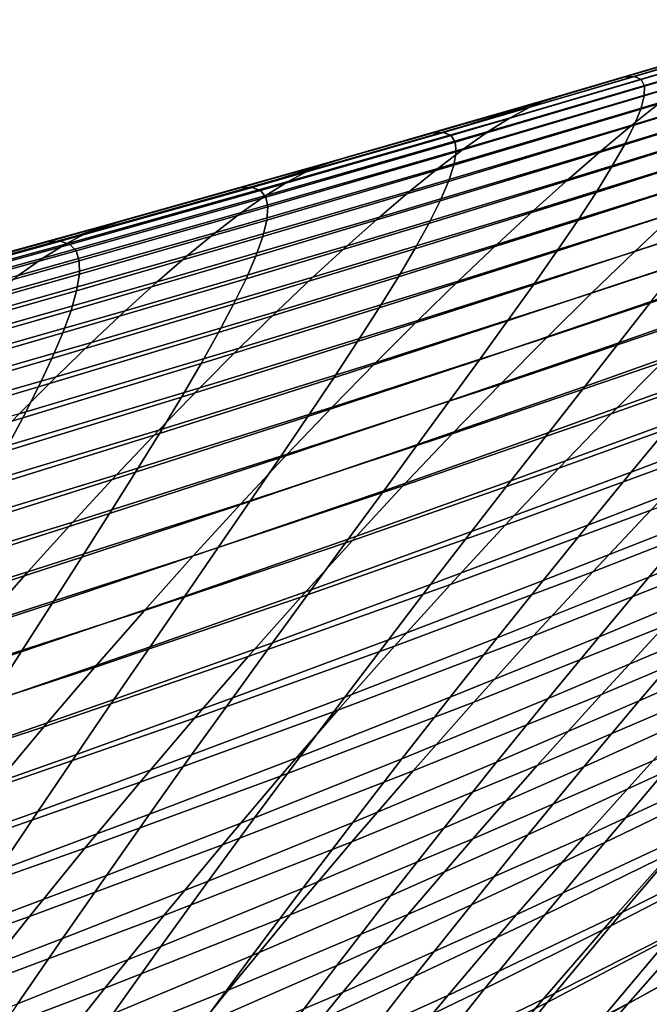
# Model space of a CAD drawing. Header units: metres. Extents: x -248 to 28, y -28 to 28.
# Tile 390 of 507: x -23.49 to -21.41, y 18.78 to 22.03. Entities that reach past the tile are written whole.
import ezdxf

# ---------------------------------------------------------------- set-up
doc = ezdxf.new("R2010")
doc.units = ezdxf.units.M
doc.layers.add('solid_10_061_053_XXX', color=7, linetype='CONTINUOUS')

msp = doc.modelspace()

# ---------------------------------------------------------------- linework, layer by layer
at = {"layer": 'solid_10_061_053_XXX'}
for points in [[(-20.805241, 22.024239, 86.426804), (-20.824442, 22.034182, 85.443115), (-21.455196, 21.846054, 85.651863), (-21.433012, 21.836071, 86.615662)], [(-20.824442, 22.034182, 85.443115), (-20.855968, 22.032507, 84.434479), (-20.968569, 21.998791, 84.475212), (-21.455196, 21.846054, 85.651863)], [(-20.798025, 22.002962, 87.385948), (-20.805241, 22.024239, 86.426804), (-21.433012, 21.836071, 86.615662), (-21.422453, 21.814674, 87.555405)], [(-20.802418, 21.970642, 88.32093), (-20.798025, 22.002962, 87.385948), (-21.422453, 21.814674, 87.555405), (-21.423147, 21.782166, 88.471481)], [(-21.015213, 21.984983, 83.365974), (-21.070259, 21.960581, 82.272873), (-21.801382, 21.745352, 82.587059), (-21.744154, 21.770079, 83.654465)], [(-21.744154, 21.770079, 83.654465), (-21.694771, 21.784067, 84.737915), (-21.489359, 21.844324, 84.663612), (-21.015213, 21.984983, 83.365974)], [(-20.968569, 21.998791, 84.475212), (-21.489359, 21.844324, 84.663612), (-21.455196, 21.846054, 85.651863)], [(-21.015213, 21.984983, 83.365974), (-21.489359, 21.844324, 84.663612), (-20.968569, 21.998791, 84.475212)], [(-20.63805, 21.982611, 77.644714), (-20.7328, 21.908541, 76.607109), (-21.464603, 21.685371, 77.049332), (-21.370554, 21.760283, 78.061798)], [(-20.818043, 21.92757, 89.232162), (-20.802418, 21.970642, 88.32093), (-21.423147, 21.782166, 88.471481), (-21.434732, 21.738846, 89.364288)], [(-21.070259, 21.960581, 82.272873), (-21.133526, 21.925743, 81.195915), (-21.866257, 21.710068, 81.535675), (-21.801382, 21.745352, 82.587059)], [(-21.133526, 21.925743, 81.195915), (-21.204805, 21.880636, 80.135086), (-21.938583, 21.664412, 80.500267), (-21.866257, 21.710068, 81.535675)], [(-20.7328, 21.908541, 76.607109), (-20.835238, 21.824909, 75.585884), (-21.565819, 21.600861, 76.052971), (-21.464603, 21.685371, 77.049332)], [(-20.844522, 21.874037, 90.120018), (-20.818043, 21.92757, 89.232162), (-21.434732, 21.738846, 89.364288), (-21.456839, 21.685019, 90.234215)], [(-21.204805, 21.880636, 80.135086), (-21.283884, 21.825428, 79.090385), (-22.018166, 21.60857, 79.480804), (-21.938583, 21.664412, 80.500267)], [(-20.881481, 21.810331, 90.984901), (-20.844522, 21.874037, 90.120018), (-21.456839, 21.685019, 90.234215), (-21.489098, 21.620983, 91.081642)], [(-21.433012, 21.836071, 86.615662), (-21.455196, 21.846054, 85.651863), (-22.086798, 21.661251, 85.861145), (-22.061615, 21.651217, 86.80529)], [(-21.455196, 21.846054, 85.651863), (-21.489359, 21.844324, 84.663612), (-21.694771, 21.784067, 84.737915), (-22.086798, 21.661251, 85.861145)], [(-21.283884, 21.825428, 79.090385), (-21.370554, 21.760283, 78.061798), (-22.104807, 21.542725, 78.477257), (-22.018166, 21.60857, 79.480804)], [(-21.422453, 21.814674, 87.555405), (-21.433012, 21.836071, 86.615662), (-22.061615, 21.651217, 86.80529), (-22.047705, 21.629702, 87.725868)], [(-21.423147, 21.782166, 88.471481), (-21.422453, 21.814674, 87.555405), (-22.047705, 21.629702, 87.725868), (-22.044706, 21.597015, 88.623268)], [(-20.835238, 21.824909, 75.585884), (-20.945137, 21.731869, 74.581047), (-21.673994, 21.506914, 75.072708), (-21.565819, 21.600861, 76.052971)], [(-20.928543, 21.736748, 91.827209), (-20.881481, 21.810331, 90.984901), (-21.489098, 21.620983, 91.081642), (-21.531145, 21.547043, 91.906975)], [(-21.694771, 21.784067, 84.737915), (-21.732401, 21.773071, 84.751526), (-22.086798, 21.661251, 85.861145)], [(-21.434732, 21.738846, 89.364288), (-21.423147, 21.782166, 88.471481), (-22.044706, 21.597015, 88.623268), (-22.052265, 21.553469, 89.497871)], [(-21.744154, 21.770079, 83.654465), (-21.732401, 21.773071, 84.751526), (-21.694771, 21.784067, 84.737915)], [(-21.801382, 21.745352, 82.587059), (-21.866257, 21.710068, 81.535675), (-22.600349, 21.498934, 81.874771), (-22.533777, 21.534607, 82.90094)], [(-21.744154, 21.770079, 83.654465), (-21.801382, 21.745352, 82.587059), (-22.533777, 21.534607, 82.90094), (-22.474297, 21.559614, 83.942993)], [(-22.474297, 21.559614, 83.942993), (-22.4221, 21.573748, 85.001007), (-22.123619, 21.659487, 84.893044), (-21.744154, 21.770079, 83.654465)], [(-21.370554, 21.760283, 78.061798), (-21.464603, 21.685371, 77.049332), (-22.198311, 21.467064, 77.489586), (-22.104807, 21.542725, 78.477257)], [(-21.732401, 21.773071, 84.751526), (-22.123619, 21.659487, 84.893044), (-22.086798, 21.661251, 85.861145)], [(-21.744154, 21.770079, 83.654465), (-22.123619, 21.659487, 84.893044), (-21.732401, 21.773071, 84.751526)], [(-21.866257, 21.710068, 81.535675), (-21.938583, 21.664412, 80.500267), (-22.67383, 21.452793, 80.864433), (-22.600349, 21.498934, 81.874771)], [(-21.456839, 21.685019, 90.234215), (-21.434732, 21.738846, 89.364288), (-22.052265, 21.553469, 89.497871), (-22.070021, 21.499376, 90.350082)], [(-20.945137, 21.731869, 74.581047), (-21.062275, 21.629566, 73.592636), (-21.788916, 21.403702, 74.108543), (-21.673994, 21.506914, 75.072708)], [(-20.985331, 21.653574, 92.647324), (-20.928543, 21.736748, 91.827209), (-21.531145, 21.547043, 91.906975), (-21.582613, 21.463499, 92.710587)], [(-21.464603, 21.685371, 77.049332), (-21.565819, 21.600861, 76.052971), (-22.298485, 21.381767, 76.517761), (-22.198311, 21.467064, 77.489586)], [(-21.489098, 21.620983, 91.081642), (-21.456839, 21.685019, 90.234215), (-22.070021, 21.499376, 90.350082), (-22.097618, 21.435049, 91.180267)], [(-21.938583, 21.664412, 80.500267), (-22.018166, 21.60857, 79.480804), (-22.75404, 21.396389, 79.869865), (-22.67383, 21.452793, 80.864433)], [(-22.061615, 21.651217, 86.80529), (-22.086798, 21.661251, 85.861145), (-22.719234, 21.479776, 86.070969), (-22.691034, 21.469687, 86.995705)], [(-22.086798, 21.661251, 85.861145), (-22.123619, 21.659487, 84.893044), (-22.4221, 21.573748, 85.001007), (-22.719234, 21.479776, 86.070969)], [(-22.047705, 21.629702, 87.725868), (-22.061615, 21.651217, 86.80529), (-22.691034, 21.469687, 86.995705), (-22.673763, 21.448053, 87.897354)], [(-21.051462, 21.561096, 93.445633), (-20.985331, 21.653574, 92.647324), (-21.582613, 21.463499, 92.710587), (-21.643129, 21.370647, 93.492874)], [(-22.044706, 21.597015, 88.623268), (-22.047705, 21.629702, 87.725868), (-22.673763, 21.448053, 87.897354), (-22.667074, 21.415201, 88.776306)], [(-21.531145, 21.547043, 91.906975), (-21.489098, 21.620983, 91.081642), (-22.097618, 21.435049, 91.180267), (-22.134695, 21.360796, 91.988831)], [(-21.062275, 21.629566, 73.592636), (-21.18639, 21.518147, 72.620651), (-21.910341, 21.291384, 73.160469), (-21.788916, 21.403702, 74.108543)], [(-20.599318, 21.630838, 71.098312), (-20.740194, 21.50252, 70.135689), (-21.454155, 21.26844, 70.725929), (-21.317139, 21.397732, 71.665085)], [(-22.018166, 21.60857, 79.480804), (-22.104807, 21.542725, 78.477257), (-22.840796, 21.329924, 78.890999), (-22.75404, 21.396389, 79.869865)], [(-22.052265, 21.553469, 89.497871), (-22.044706, 21.597015, 88.623268), (-22.667074, 21.415201, 88.776306), (-22.670618, 21.371449, 89.63295)], [(-21.565819, 21.600861, 76.052971), (-21.673994, 21.506914, 75.072708), (-22.405128, 21.287025, 75.561745), (-22.298485, 21.381767, 76.517761)], [(-22.474297, 21.559614, 83.942993), (-22.533777, 21.534607, 82.90094), (-23.267433, 21.328352, 83.21447), (-23.205622, 21.353588, 84.231544)], [(-23.205622, 21.353588, 84.231544), (-23.150537, 21.367832, 85.264473), (-22.758726, 21.478003, 85.122765), (-22.474297, 21.559614, 83.942993)], [(-22.4221, 21.573748, 85.001007), (-22.758726, 21.478003, 85.122765), (-22.719234, 21.479776, 86.070969)], [(-22.474297, 21.559614, 83.942993), (-22.758726, 21.478003, 85.122765), (-22.4221, 21.573748, 85.001007)], [(-22.070021, 21.499376, 90.350082), (-22.052265, 21.553469, 89.497871), (-22.670618, 21.371449, 89.63295), (-22.684048, 21.31712, 90.467659)], [(-21.582613, 21.463499, 92.710587), (-21.531145, 21.547043, 91.906975), (-22.134695, 21.360796, 91.988831), (-22.180897, 21.276932, 92.776161)], [(-21.126511, 21.459532, 94.222412), (-21.051462, 21.561096, 93.445633), (-21.643129, 21.370647, 93.492874), (-21.71228, 21.268713, 94.254105)], [(-22.533777, 21.534607, 82.90094), (-22.600349, 21.498934, 81.874771), (-23.335793, 21.292341, 82.213165), (-23.267433, 21.328352, 83.21447)], [(-22.104807, 21.542725, 78.477257), (-22.198311, 21.467064, 77.489586), (-22.933916, 21.253599, 77.92778), (-22.840796, 21.329924, 78.890999)], [(-21.18639, 21.518147, 72.620651), (-21.317139, 21.397732, 71.665085), (-22.037941, 21.170095, 72.228447), (-21.910341, 21.291384, 73.160469)], [(-22.600349, 21.498934, 81.874771), (-22.67383, 21.452793, 80.864433), (-23.410538, 21.245777, 81.227531), (-23.335793, 21.292341, 82.213165)], [(-22.097618, 21.435049, 91.180267), (-22.070021, 21.499376, 90.350082), (-22.684048, 21.31712, 90.467659), (-22.70701, 21.252533, 91.28083)], [(-21.673994, 21.506914, 75.072708), (-21.788916, 21.403702, 74.108543), (-22.518045, 21.183018, 74.621506), (-22.405128, 21.287025, 75.561745)], [(-20.740194, 21.50252, 70.135689), (-20.887421, 21.365393, 69.189819), (-21.597078, 21.130394, 69.803162), (-21.454155, 21.26844, 70.725929)], [(-22.67383, 21.452793, 80.864433), (-22.75404, 21.396389, 79.869865), (-23.491499, 21.188881, 80.257484), (-23.410538, 21.245777, 81.227531)], [(-22.691034, 21.469687, 86.995705), (-22.719234, 21.479776, 86.070969), (-23.352489, 21.30164, 86.281334), (-23.321251, 21.291481, 87.186913)], [(-22.719234, 21.479776, 86.070969), (-22.758726, 21.478003, 85.122765), (-23.150537, 21.367832, 85.264473), (-23.352489, 21.30164, 86.281334)], [(-22.673763, 21.448053, 87.897354), (-22.691034, 21.469687, 86.995705), (-23.321251, 21.291481, 87.186913), (-23.30061, 21.269735, 88.069885)], [(-22.667074, 21.415201, 88.776306), (-22.673763, 21.448053, 87.897354), (-23.30061, 21.269735, 88.069885), (-23.29023, 21.236729, 88.930634)], [(-22.198311, 21.467064, 77.489586), (-22.298485, 21.381767, 76.517761), (-23.03322, 21.167616, 76.980148), (-22.933916, 21.253599, 77.92778)], [(-21.643129, 21.370647, 93.492874), (-21.582613, 21.463499, 92.710587), (-22.180897, 21.276932, 92.776161), (-22.235861, 21.18376, 93.542618)], [(-21.21003, 21.349064, 94.977875), (-21.126511, 21.459532, 94.222412), (-21.71228, 21.268713, 94.254105), (-21.789629, 21.157894, 94.994492)], [(-22.134695, 21.360796, 91.988831), (-22.097618, 21.435049, 91.180267), (-22.70701, 21.252533, 91.28083), (-22.739161, 21.178011, 92.072838)], [(-22.75404, 21.396389, 79.869865), (-22.840796, 21.329924, 78.890999), (-23.57851, 21.121868, 79.302948), (-23.491499, 21.188881, 80.257484)], [(-22.670618, 21.371449, 89.63295), (-22.667074, 21.415201, 88.776306), (-23.29023, 21.236729, 88.930634), (-23.28977, 21.192791, 89.769539)], [(-21.788916, 21.403702, 74.108543), (-21.910341, 21.291384, 73.160469), (-22.637012, 21.069923, 73.697014), (-22.518045, 21.183018, 74.621506)], [(-21.317139, 21.397732, 71.665085), (-21.454155, 21.26844, 70.725929), (-22.171366, 21.039974, 71.312469), (-22.037941, 21.170095, 72.228447)], [(-23.205622, 21.353588, 84.231544), (-23.267433, 21.328352, 83.21447), (-24.002329, 21.126581, 83.527634), (-23.938116, 21.152008, 84.520103)], [(-23.938116, 21.152008, 84.520103), (-23.880087, 21.166325, 85.52832), (-23.394676, 21.299873, 85.352776), (-23.205622, 21.353588, 84.231544)], [(-23.150537, 21.367832, 85.264473), (-23.394676, 21.299873, 85.352776), (-23.352489, 21.30164, 86.281334)], [(-23.205622, 21.353588, 84.231544), (-23.394676, 21.299873, 85.352776), (-23.150537, 21.367832, 85.264473)], [(-22.684048, 21.31712, 90.467659), (-22.670618, 21.371449, 89.63295), (-23.28977, 21.192791, 89.769539), (-23.298889, 21.138254, 90.586983)], [(-22.298485, 21.381767, 76.517761), (-22.405128, 21.287025, 75.561745), (-23.138525, 21.072178, 76.048035), (-23.03322, 21.167616, 76.980148)], [(-22.180897, 21.276932, 92.776161), (-22.134695, 21.360796, 91.988831), (-22.739161, 21.178011, 92.072838), (-22.780148, 21.093876, 92.844086)], [(-21.71228, 21.268713, 94.254105), (-21.643129, 21.370647, 93.492874), (-22.235861, 21.18376, 93.542618), (-22.299185, 21.081518, 94.288498)], [(-20.887421, 21.365393, 69.189819), (-21.040617, 21.219561, 68.260719), (-21.745546, 20.983711, 68.896767), (-21.597078, 21.130394, 69.803162)], [(-23.267433, 21.328352, 83.21447), (-23.335793, 21.292341, 82.213165), (-24.072571, 21.090286, 82.550804), (-24.002329, 21.126581, 83.527634)], [(-22.840796, 21.329924, 78.890999), (-22.933916, 21.253599, 77.92778), (-23.671406, 21.044964, 78.363815), (-23.57851, 21.121868, 79.302948)], [(-21.301569, 21.229879, 95.712242), (-21.21003, 21.349064, 94.977875), (-21.789629, 21.157894, 94.994492), (-21.874744, 21.038383, 95.714256)], [(-23.335793, 21.292341, 82.213165), (-23.410538, 21.245777, 81.227531), (-24.148687, 21.043358, 81.589508), (-24.072571, 21.090286, 82.550804)], [(-23.321251, 21.291481, 87.186913), (-23.352489, 21.30164, 86.281334), (-23.986551, 21.126841, 86.492249), (-23.952251, 21.116611, 87.378922)], [(-23.352489, 21.30164, 86.281334), (-23.394676, 21.299873, 85.352776), (-23.880087, 21.166325, 85.52832), (-23.986551, 21.126841, 86.492249)], [(-23.30061, 21.269735, 88.069885), (-23.321251, 21.291481, 87.186913), (-23.952251, 21.116611, 87.378922), (-23.92823, 21.094753, 88.243462)], [(-22.70701, 21.252533, 91.28083), (-22.684048, 21.31712, 90.467659), (-23.298889, 21.138254, 90.586983), (-23.317249, 21.073446, 91.383362)], [(-22.405128, 21.287025, 75.561745), (-22.518045, 21.183018, 74.621506), (-23.249653, 20.967485, 75.131386), (-23.138525, 21.072178, 76.048035)], [(-21.910341, 21.291384, 73.160469), (-22.037941, 21.170095, 72.228447), (-22.761709, 20.947893, 72.788231), (-22.637012, 21.069923, 73.697014)], [(-20.948864, 21.162012, 97.147728), (-20.835629, 21.297768, 96.44104), (-21.400677, 21.10216, 96.425743), (-21.506908, 20.966091, 97.118599)], [(-23.29023, 21.236729, 88.930634), (-23.30061, 21.269735, 88.069885), (-23.92823, 21.094753, 88.243462), (-23.914156, 21.061605, 89.08625)], [(-22.933916, 21.253599, 77.92778), (-23.03322, 21.167616, 76.980148), (-23.770016, 20.958384, 77.440018), (-23.671406, 21.044964, 78.363815)], [(-22.235861, 21.18376, 93.542618), (-22.180897, 21.276932, 92.776161), (-22.780148, 21.093876, 92.844086), (-22.829618, 21.000439, 93.594925)], [(-21.789629, 21.157894, 94.994492), (-21.71228, 21.268713, 94.254105), (-22.299185, 21.081518, 94.288498), (-22.370449, 20.970411, 95.013992)], [(-21.454155, 21.26844, 70.725929), (-21.597078, 21.130394, 69.803162), (-22.31027, 20.901155, 70.412506), (-22.171366, 21.039974, 71.312469)], [(-23.410538, 21.245777, 81.227531), (-23.491499, 21.188881, 80.257484), (-24.230526, 20.986032, 80.643616), (-24.148687, 21.043358, 81.589508)], [(-23.28977, 21.192791, 89.769539), (-23.29023, 21.236729, 88.930634), (-23.914156, 21.061605, 89.08625), (-23.909698, 21.017504, 89.907661)], [(-22.739161, 21.178011, 92.072838), (-22.70701, 21.252533, 91.28083), (-23.317249, 21.073446, 91.383362), (-23.344507, 20.998697, 92.159042)], [(-21.400677, 21.10216, 96.425743), (-21.301569, 21.229879, 95.712242), (-21.874744, 21.038383, 95.714256), (-21.967188, 20.910378, 96.41362)], [(-23.298889, 21.138254, 90.586983), (-23.28977, 21.192791, 89.769539), (-23.909698, 21.017504, 89.907661), (-23.914526, 20.962786, 90.708084)], [(-21.040617, 21.219561, 68.260719), (-21.199408, 21.065128, 67.348373), (-21.899195, 20.82851, 68.006729), (-21.745546, 20.983711, 68.896767)], [(-23.03322, 21.167616, 76.980148), (-23.138525, 21.072178, 76.048035), (-23.874178, 20.862349, 76.531456), (-23.770016, 20.958384, 77.440018)], [(-22.780148, 21.093876, 92.844086), (-22.739161, 21.178011, 92.072838), (-23.344507, 20.998697, 92.159042), (-23.380327, 20.914339, 92.914421)], [(-22.518045, 21.183018, 74.621506), (-22.637012, 21.069923, 73.697014), (-23.366386, 20.853733, 74.230148), (-23.249653, 20.967485, 75.131386)], [(-22.037941, 21.170095, 72.228447), (-22.171366, 21.039974, 71.312469), (-22.891808, 20.817078, 71.895119), (-22.761709, 20.947893, 72.788231)], [(-22.299185, 21.081518, 94.288498), (-22.235861, 21.18376, 93.542618), (-22.829618, 21.000439, 93.594925), (-22.887186, 20.897949, 94.325645)], [(-21.874744, 21.038383, 95.714256), (-21.789629, 21.157894, 94.994492), (-22.370449, 20.970411, 95.013992), (-22.44923, 20.850645, 95.719337)], [(-21.068993, 21.018034, 97.833511), (-20.948864, 21.162012, 97.147728), (-21.506908, 20.966091, 97.118599), (-21.619812, 20.821857, 97.791016)], [(-23.317249, 21.073446, 91.383362), (-23.298889, 21.138254, 90.586983), (-23.914526, 20.962786, 90.708084), (-23.928308, 20.897791, 91.4879)], [(-21.597078, 21.130394, 69.803162), (-21.745546, 20.983711, 68.896767), (-22.454309, 20.753769, 69.528534), (-22.31027, 20.901155, 70.412506)], [(-20.673681, 21.145765, 65.767944), (-20.848789, 20.975151, 64.867348), (-21.532248, 20.730871, 65.573914), (-21.363411, 20.902197, 66.452774)], [(-22.829618, 21.000439, 93.594925), (-22.780148, 21.093876, 92.844086), (-23.380327, 20.914339, 92.914421), (-23.424362, 20.82069, 93.649857)], [(-21.506908, 20.966091, 97.118599), (-21.400677, 21.10216, 96.425743), (-21.967188, 20.910378, 96.41362), (-22.066526, 20.774071, 97.092804)], [(-23.138525, 21.072178, 76.048035), (-23.249653, 20.967485, 75.131386), (-23.983721, 20.757078, 75.638046), (-23.874178, 20.862349, 76.531456)], [(-23.344507, 20.998697, 92.159042), (-23.317249, 21.073446, 91.383362), (-23.928308, 20.897791, 91.4879), (-23.950714, 20.822857, 92.247475)], [(-22.637012, 21.069923, 73.697014), (-22.761709, 20.947893, 72.788231), (-23.488426, 20.731085, 73.344269), (-23.366386, 20.853733, 74.230148)], [(-22.370449, 20.970411, 95.013992), (-22.299185, 21.081518, 94.288498), (-22.887186, 20.897949, 94.325645), (-22.952438, 20.786619, 95.036453)], [(-21.199408, 21.065128, 67.348373), (-21.363411, 20.902197, 66.452774), (-22.057661, 20.664913, 67.133034), (-21.899195, 20.82851, 68.006729)], [(-22.171366, 21.039974, 71.312469), (-22.31027, 20.901155, 70.412506), (-23.026976, 20.677624, 71.017662), (-22.891808, 20.817078, 71.895119)], [(-21.967188, 20.910378, 96.41362), (-21.874744, 21.038383, 95.714256), (-22.44923, 20.850645, 95.719337), (-22.535107, 20.722422, 96.404747)], [(-23.380327, 20.914339, 92.914421), (-23.344507, 20.998697, 92.159042), (-23.950714, 20.822857, 92.247475), (-23.981409, 20.738323, 92.987206)], [(-22.887186, 20.897949, 94.325645), (-22.829618, 21.000439, 93.594925), (-23.424362, 20.82069, 93.649857), (-23.476238, 20.71801, 94.365631)], [(-21.195553, 20.866005, 98.498619), (-21.068993, 21.018034, 97.833511), (-21.619812, 20.821857, 97.791016), (-21.738937, 20.669641, 98.443222)], [(-23.249653, 20.967485, 75.131386), (-23.366386, 20.853733, 74.230148), (-24.09845, 20.64278, 74.759712), (-23.983721, 20.757078, 75.638046)], [(-22.44923, 20.850645, 95.719337), (-22.370449, 20.970411, 95.013992), (-22.952438, 20.786619, 95.036453), (-23.024973, 20.66666, 95.72757)], [(-21.745546, 20.983711, 68.896767), (-21.899195, 20.82851, 68.006729), (-22.603134, 20.597956, 68.66053), (-22.454309, 20.753769, 69.528534)], [(-21.619812, 20.821857, 97.791016), (-21.506908, 20.966091, 97.118599), (-22.066526, 20.774071, 97.092804), (-22.172323, 20.629656, 97.752014)], [(-20.848789, 20.975151, 64.867348), (-21.028728, 20.79611, 63.983906), (-21.705538, 20.551252, 64.711784), (-21.532248, 20.730871, 65.573914)], [(-22.761709, 20.947893, 72.788231), (-22.891808, 20.817078, 71.895119), (-23.615459, 20.599705, 72.473709), (-23.488426, 20.731085, 73.344269)], [(-23.424362, 20.82069, 93.649857), (-23.380327, 20.914339, 92.914421), (-23.981409, 20.738323, 92.987206), (-24.020063, 20.644516, 93.707458)], [(-22.952438, 20.786619, 95.036453), (-22.887186, 20.897949, 94.325645), (-23.476238, 20.71801, 94.365631), (-23.535557, 20.606516, 95.061943)], [(-22.31027, 20.901155, 70.412506), (-22.454309, 20.753769, 69.528534), (-23.166883, 20.529682, 70.155823), (-23.026976, 20.677624, 71.017662)], [(-22.066526, 20.774071, 97.092804), (-21.967188, 20.910378, 96.41362), (-22.535107, 20.722422, 96.404747), (-22.627659, 20.585947, 97.070427)], [(-21.363411, 20.902197, 66.452774), (-21.532248, 20.730871, 65.573914), (-22.220583, 20.493036, 66.275658), (-22.057661, 20.664913, 67.133034)], [(-20.940329, 20.739183, 99.851341), (-20.794348, 20.906702, 99.214813), (-21.328079, 20.706099, 99.143272), (-21.46611, 20.53849, 99.767693)], [(-21.328079, 20.706099, 99.143272), (-21.195553, 20.866005, 98.498619), (-21.738937, 20.669641, 98.443222), (-21.86384, 20.50963, 99.075439)], [(-23.366386, 20.853733, 74.230148), (-23.488426, 20.731085, 73.344269), (-24.218077, 20.519634, 73.896393), (-24.09845, 20.64278, 74.759712)], [(-22.535107, 20.722422, 96.404747), (-22.44923, 20.850645, 95.719337), (-23.024973, 20.66666, 95.72757), (-23.104378, 20.53829, 96.3992)], [(-23.476238, 20.71801, 94.365631), (-23.424362, 20.82069, 93.649857), (-24.020063, 20.644516, 93.707458), (-24.066307, 20.5417, 94.408493)], [(-22.891808, 20.817078, 71.895119), (-23.026976, 20.677624, 71.017662), (-23.747169, 20.459753, 71.618439), (-23.615459, 20.599705, 72.473709)], [(-21.899195, 20.82851, 68.006729), (-22.057661, 20.664913, 67.133034), (-22.756399, 20.433846, 67.808472), (-22.603134, 20.597956, 68.66053)], [(-21.738937, 20.669641, 98.443222), (-21.619812, 20.821857, 97.791016), (-22.172323, 20.629656, 97.752014), (-22.284143, 20.477329, 98.391479)], [(-23.024973, 20.66666, 95.72757), (-22.952438, 20.786619, 95.036453), (-23.535557, 20.606516, 95.061943), (-23.601925, 20.486433, 95.739021)], [(-22.172323, 20.629656, 97.752014), (-22.066526, 20.774071, 97.092804), (-22.627659, 20.585947, 97.070427), (-22.726463, 20.441423, 97.716606)], [(-21.028728, 20.79611, 63.983906), (-21.213106, 20.60873, 63.11763), (-21.882906, 20.363447, 63.866383), (-21.705538, 20.551252, 64.711784)], [(-22.454309, 20.753769, 69.528534), (-22.603134, 20.597956, 68.66053), (-23.311199, 20.3734, 69.309563), (-23.166883, 20.529682, 70.155823)], [(-21.091551, 20.56403, 100.467499), (-20.940329, 20.739183, 99.851341), (-21.46611, 20.53849, 99.767693), (-21.609211, 20.363348, 100.3722)], [(-23.535557, 20.606516, 95.061943), (-23.476238, 20.71801, 94.365631), (-24.066307, 20.5417, 94.408493), (-24.119761, 20.430105, 95.090523)], [(-22.627659, 20.585947, 97.070427), (-22.535107, 20.722422, 96.404747), (-23.104378, 20.53829, 96.3992), (-23.190247, 20.401718, 97.051567)], [(-21.532248, 20.730871, 65.573914), (-21.705538, 20.551252, 64.711784), (-22.387598, 20.313002, 65.434601), (-22.220583, 20.493036, 66.275658)], [(-21.46611, 20.53849, 99.767693), (-21.328079, 20.706099, 99.143272), (-21.86384, 20.50963, 99.075439), (-21.994066, 20.342005, 99.687889)], [(-23.026976, 20.677624, 71.017662), (-23.166883, 20.529682, 70.155823), (-23.883242, 20.311392, 70.778419), (-23.747169, 20.459753, 71.618439)], [(-21.86384, 20.50963, 99.075439), (-21.738937, 20.669641, 98.443222), (-22.284143, 20.477329, 98.391479), (-22.401554, 20.317284, 99.011421)], [(-23.104378, 20.53829, 96.3992), (-23.024973, 20.66666, 95.72757), (-23.601925, 20.486433, 95.739021), (-23.674948, 20.357981, 96.397072)], [(-22.057661, 20.664913, 67.133034), (-22.220583, 20.493036, 66.275658), (-22.913759, 20.261574, 66.972336), (-22.756399, 20.433846, 67.808472)], [(-20.745155, 20.665686, 61.494137), (-20.94529, 20.462231, 60.642017), (-21.593552, 20.209427, 61.436581), (-21.401518, 20.413118, 62.268517)], [(-22.284143, 20.477329, 98.391479), (-22.172323, 20.629656, 97.752014), (-22.726463, 20.441423, 97.716606), (-22.831102, 20.289059, 98.343498)], [(-21.213106, 20.60873, 63.11763), (-21.401518, 20.413118, 62.268517), (-22.063963, 20.167576, 63.037701), (-21.882906, 20.363447, 63.866383)], [(-22.603134, 20.597956, 68.66053), (-22.756399, 20.433846, 67.808472), (-23.459595, 20.208925, 68.478859), (-23.311199, 20.3734, 69.309563)], [(-22.726463, 20.441423, 97.716606), (-22.627659, 20.585947, 97.070427), (-23.190247, 20.401718, 97.051567), (-23.282169, 20.257158, 97.684883)], [(-20.909796, 20.396246, 101.761787), (-20.740782, 20.586336, 101.17421), (-21.247589, 20.381407, 101.063713), (-21.408018, 20.191481, 101.640427)], [(-23.190247, 20.401718, 97.051567), (-23.104378, 20.53829, 96.3992), (-23.674948, 20.357981, 96.397072), (-23.75423, 20.22138, 97.036301)], [(-21.705538, 20.551252, 64.711784), (-21.882906, 20.363447, 63.866383), (-22.558344, 20.124929, 64.60984), (-22.387598, 20.313002, 65.434601)], [(-21.609211, 20.363348, 100.3722), (-21.46611, 20.53849, 99.767693), (-21.994066, 20.342005, 99.687889), (-22.1292, 20.166948, 100.280891)], [(-21.247589, 20.381407, 101.063713), (-21.091551, 20.56403, 100.467499), (-21.609211, 20.363348, 100.3722), (-21.756973, 20.180845, 100.95723)], [(-23.166883, 20.529682, 70.155823), (-23.311199, 20.3734, 69.309563), (-24.023361, 20.154783, 69.953598), (-23.883242, 20.311392, 70.778419)], [(-21.994066, 20.342005, 99.687889), (-21.86384, 20.50963, 99.075439), (-22.401554, 20.317284, 99.011421), (-22.524118, 20.149717, 99.612053)], [(-22.220583, 20.493036, 66.275658), (-22.387598, 20.313002, 65.434601), (-23.074865, 20.081278, 66.152092), (-22.913759, 20.261574, 66.972336)], [(-22.401554, 20.317284, 99.011421), (-22.284143, 20.477329, 98.391479), (-22.831102, 20.289059, 98.343498), (-22.941149, 20.129053, 98.951309)], [(-22.831102, 20.289059, 98.343498), (-22.726463, 20.441423, 97.716606), (-23.282169, 20.257158, 97.684883), (-23.379742, 20.104824, 98.299362)], [(-20.94529, 20.462231, 60.642017), (-21.148943, 20.250656, 59.807545), (-21.78879, 19.997812, 60.621822), (-21.593552, 20.209427, 61.436581)], [(-22.756399, 20.433846, 67.808472), (-22.913759, 20.261574, 66.972336), (-23.611738, 20.036409, 67.663673), (-23.459595, 20.208925, 68.478859)], [(-21.401518, 20.413118, 62.268517), (-21.593552, 20.209427, 61.436581), (-22.248322, 19.963806, 62.225742), (-22.063963, 20.167576, 63.037701)], [(-23.282169, 20.257158, 97.684883), (-23.190247, 20.401718, 97.051567), (-23.75423, 20.22138, 97.036301), (-23.839376, 20.076851, 97.656937)], [(-21.408018, 20.191481, 101.640427), (-21.247589, 20.381407, 101.063713), (-21.756973, 20.180845, 100.95723), (-21.908989, 19.991152, 101.523193)], [(-21.082907, 20.198895, 102.329865), (-20.909796, 20.396246, 101.761787), (-21.408018, 20.191481, 101.640427), (-21.572414, 19.994417, 102.198074)], [(-23.311199, 20.3734, 69.309563), (-23.459595, 20.208925, 68.478859), (-24.167213, 19.990088, 69.143944), (-24.023361, 20.154783, 69.953598)], [(-21.882906, 20.363447, 63.866383), (-22.063963, 20.167576, 63.037701), (-22.732452, 19.928957, 63.801365), (-22.558344, 20.124929, 64.60984)], [(-22.1292, 20.166948, 100.280891), (-21.994066, 20.342005, 99.687889), (-22.524118, 20.149717, 99.612053), (-22.651432, 19.974813, 100.193687)], [(-21.756973, 20.180845, 100.95723), (-21.609211, 20.363348, 100.3722), (-22.1292, 20.166948, 100.280891), (-22.268847, 19.984634, 100.854866)], [(-22.387598, 20.313002, 65.434601), (-22.558344, 20.124929, 64.60984), (-23.239372, 19.893091, 65.347725), (-23.074865, 20.081278, 66.152092)], [(-22.524118, 20.149717, 99.612053), (-22.401554, 20.317284, 99.011421), (-22.941149, 20.129053, 98.951309), (-23.056189, 19.961613, 99.540283)], [(-22.941149, 20.129053, 98.951309), (-22.831102, 20.289059, 98.343498), (-23.379742, 20.104824, 98.299362), (-23.482552, 19.944927, 98.895226)], [(-20.731937, 20.291414, 58.151852), (-20.950771, 20.063765, 57.33379), (-21.565063, 19.803709, 58.191605), (-21.35568, 20.031101, 58.990734)], [(-23.379742, 20.104824, 98.299362), (-23.282169, 20.257158, 97.684883), (-23.839376, 20.076851, 97.656937), (-23.929995, 19.924616, 98.259186)], [(-22.913759, 20.261574, 66.972336), (-23.074865, 20.081278, 66.152092), (-23.767298, 19.855999, 66.863976), (-23.611738, 20.036409, 67.663673)], [(-21.148943, 20.250656, 59.807545), (-21.35568, 20.031101, 58.990734), (-21.986818, 19.778435, 59.824257), (-21.78879, 19.997812, 60.621822)], [(-23.459595, 20.208925, 68.478859), (-23.611738, 20.036409, 67.663673), (-24.314484, 19.817467, 68.349419), (-24.167213, 19.990088, 69.143944)], [(-21.593552, 20.209427, 61.436581), (-21.78879, 19.997812, 60.621822), (-22.435583, 19.75231, 61.430508), (-22.248322, 19.963806, 62.225742)], [(-21.908989, 19.991152, 101.523193), (-21.756973, 20.180845, 100.95723), (-22.268847, 19.984634, 100.854866), (-22.412611, 19.795238, 101.410217)], [(-21.572414, 19.994417, 102.198074), (-21.408018, 20.191481, 101.640427), (-21.908989, 19.991152, 101.523193), (-22.064848, 19.794439, 102.070541)], [(-21.259672, 19.99444, 102.878876), (-21.082907, 20.198895, 102.329865), (-21.572414, 19.994417, 102.198074), (-21.740356, 19.790379, 102.737091)], [(-20.971294, 19.991188, 103.564957), (-20.782202, 20.203081, 103.024879), (-21.259672, 19.99444, 102.878876), (-21.439655, 19.783043, 103.409271)], [(-22.651432, 19.974813, 100.193687), (-22.524118, 20.149717, 99.612053), (-23.056189, 19.961613, 99.540283), (-23.175825, 19.786932, 100.110703)], [(-22.063963, 20.167576, 63.037701), (-22.248322, 19.963806, 62.225742), (-22.909554, 19.725262, 63.009167), (-22.732452, 19.928957, 63.801365)], [(-22.268847, 19.984634, 100.854866), (-22.1292, 20.166948, 100.280891), (-22.651432, 19.974813, 100.193687), (-22.783117, 19.792755, 100.756744)], [(-23.056189, 19.961613, 99.540283), (-22.941149, 20.129053, 98.951309), (-23.482552, 19.944927, 98.895226), (-23.590195, 19.777683, 99.472687)], [(-22.558344, 20.124929, 64.60984), (-22.732452, 19.928957, 63.801365), (-23.406931, 19.697165, 64.559212), (-23.239372, 19.893091, 65.347725)], [(-23.482552, 19.944927, 98.895226), (-23.379742, 20.104824, 98.299362), (-23.929995, 19.924616, 98.259186), (-24.025688, 19.764896, 98.843262)], [(-23.074865, 20.081278, 66.152092), (-23.239372, 19.893091, 65.347725), (-23.925945, 19.667843, 66.079735), (-23.767298, 19.855999, 66.863976)], [(-20.950771, 20.063765, 57.33379), (-21.172071, 19.828169, 56.533916), (-21.776655, 19.568624, 57.410164), (-21.565063, 19.803709, 58.191605)], [(-21.35568, 20.031101, 58.990734), (-21.565063, 19.803709, 58.191605), (-22.187223, 19.551449, 59.043892), (-21.986818, 19.778435, 59.824257)], [(-22.412611, 19.795238, 101.410217), (-22.268847, 19.984634, 100.854866), (-22.783117, 19.792755, 100.756744), (-22.918795, 19.603722, 101.30162)], [(-21.78879, 19.997812, 60.621822), (-21.986818, 19.778435, 59.824257), (-22.625359, 19.533255, 60.651997), (-22.435583, 19.75231, 61.430508)], [(-22.064848, 19.794439, 102.070541), (-21.908989, 19.991152, 101.523193), (-22.412611, 19.795238, 101.410217), (-22.560106, 19.598936, 101.94738)], [(-21.740356, 19.790379, 102.737091), (-21.572414, 19.994417, 102.198074), (-22.064848, 19.794439, 102.070541), (-22.224146, 19.590876, 102.599686)], [(-21.439655, 19.783043, 103.409271), (-21.259672, 19.99444, 102.878876), (-21.740356, 19.790379, 102.737091), (-21.911419, 19.579533, 103.257919)], [(-21.163242, 19.772362, 104.086433), (-20.971294, 19.991188, 103.564957), (-21.439655, 19.783043, 103.409271), (-21.622412, 19.564861, 103.921494)], [(-23.175825, 19.786932, 100.110703), (-23.056189, 19.961613, 99.540283), (-23.590195, 19.777683, 99.472687), (-23.702293, 19.603289, 100.032051)], [(-22.783117, 19.792755, 100.756744), (-22.651432, 19.974813, 100.193687), (-23.175825, 19.786932, 100.110703), (-23.299696, 19.605194, 100.662987)], [(-22.248322, 19.963806, 62.225742), (-22.435583, 19.75231, 61.430508), (-23.089275, 19.514027, 62.233242), (-22.909554, 19.725262, 63.009167)], [(-23.590195, 19.777683, 99.472687), (-23.482552, 19.944927, 98.895226), (-24.025688, 19.764896, 98.843262), (-24.126062, 19.597912, 99.409378)], [(-22.732452, 19.928957, 63.801365), (-22.909554, 19.725262, 63.009167), (-23.57719, 19.49369, 63.786533), (-23.406931, 19.697165, 64.559212)], [(-23.239372, 19.893091, 65.347725), (-23.406931, 19.697165, 64.559212), (-24.087347, 19.472107, 65.310928), (-23.925945, 19.667843, 66.079735)], [(-21.172071, 19.828169, 56.533916), (-21.39538, 19.584755, 55.752251), (-21.990015, 19.325989, 56.646435), (-21.776655, 19.568624, 57.410164)], [(-20.809578, 19.851774, 54.852734), (-21.045105, 19.599724, 54.071743), (-21.620234, 19.333649, 54.988815), (-21.39538, 19.584755, 55.752251)], [(-22.918795, 19.603722, 101.30162), (-22.783117, 19.792755, 100.756744), (-23.299696, 19.605194, 100.662987), (-23.427441, 19.416582, 101.197525)], [(-22.560106, 19.598936, 101.94738), (-22.412611, 19.795238, 101.410217), (-22.918795, 19.603722, 101.30162), (-23.058088, 19.40789, 101.828735)], [(-22.224146, 19.590876, 102.599686), (-22.064848, 19.794439, 102.070541), (-22.560106, 19.598936, 101.94738), (-22.710938, 19.395905, 102.466766)], [(-21.565063, 19.803709, 58.191605), (-21.776655, 19.568624, 57.410164), (-22.389585, 19.317011, 58.280735), (-22.187223, 19.551449, 59.043892)], [(-21.911419, 19.579533, 103.257919), (-21.740356, 19.790379, 102.737091), (-22.224146, 19.590876, 102.599686), (-22.386475, 19.380634, 103.111053)], [(-23.299696, 19.605194, 100.662987), (-23.175825, 19.786932, 100.110703), (-23.702293, 19.603289, 100.032051), (-23.818497, 19.421932, 100.573708)], [(-21.986818, 19.778435, 59.824257), (-22.187223, 19.551449, 59.043892), (-22.817251, 19.30681, 59.890217), (-22.625359, 19.533255, 60.651997)], [(-21.622412, 19.564861, 103.921494), (-21.439655, 19.783043, 103.409271), (-21.911419, 19.579533, 103.257919), (-22.085178, 19.362043, 103.760994)], [(-21.357594, 19.546755, 104.589783), (-21.163242, 19.772362, 104.086433), (-21.622412, 19.564861, 103.921494), (-21.807503, 19.340054, 104.416)], [(-21.117413, 19.525051, 105.262108), (-20.911608, 19.758209, 104.767906), (-21.357594, 19.546755, 104.589783), (-21.553886, 19.31452, 105.075455)], [(-22.909554, 19.725262, 63.009167), (-23.089275, 19.514027, 62.233242), (-23.749798, 19.282858, 63.029694), (-23.57719, 19.49369, 63.786533)], [(-22.435583, 19.75231, 61.430508), (-22.625359, 19.533255, 60.651997), (-23.271242, 19.295435, 61.473583), (-23.089275, 19.514027, 62.233242)], [(-23.406931, 19.697165, 64.559212), (-23.57719, 19.49369, 63.786533), (-24.251171, 19.268991, 64.557533), (-24.087347, 19.472107, 65.310928)], [(-23.427441, 19.416582, 101.197525), (-23.299696, 19.605194, 100.662987), (-23.818497, 19.421932, 100.573708), (-23.938456, 19.233803, 101.098053)], [(-23.058088, 19.40789, 101.828735), (-22.918795, 19.603722, 101.30162), (-23.427441, 19.416582, 101.197525), (-23.558693, 19.221281, 101.714722)], [(-22.710938, 19.395905, 102.466766), (-22.560106, 19.598936, 101.94738), (-23.058088, 19.40789, 101.828735), (-23.200621, 19.205446, 102.338486)], [(-21.045105, 19.599724, 54.071743), (-21.281921, 19.339792, 53.309525), (-21.846174, 19.074976, 54.243633), (-21.620234, 19.333649, 54.988815)], [(-20.72753, 19.613304, 52.370373), (-20.976738, 19.34411, 51.610355), (-21.519541, 19.072092, 52.566109), (-21.281921, 19.339792, 53.309525)], [(-22.386475, 19.380634, 103.111053), (-22.224146, 19.590876, 102.599686), (-22.710938, 19.395905, 102.466766), (-22.864712, 19.186319, 102.968803)], [(-21.776655, 19.568624, 57.410164), (-21.990015, 19.325989, 56.646435), (-22.593494, 19.075281, 57.534798), (-22.389585, 19.317011, 58.280735)], [(-22.085178, 19.362043, 103.760994), (-21.911419, 19.579533, 103.257919), (-22.386475, 19.380634, 103.111053), (-22.551426, 19.163885, 103.60508)], [(-21.807503, 19.340054, 104.416), (-21.622412, 19.564861, 103.921494), (-22.085178, 19.362043, 103.760994), (-22.261211, 19.138077, 104.24675)], [(-21.39538, 19.584755, 55.752251), (-21.620234, 19.333649, 54.988815), (-22.204706, 19.075947, 55.900433), (-21.990015, 19.325989, 56.646435)], [(-22.625359, 19.533255, 60.651997), (-22.817251, 19.30681, 59.890217), (-23.455084, 19.069666, 60.730194), (-23.271242, 19.295435, 61.473583)], [(-22.187223, 19.551449, 59.043892), (-22.389585, 19.317011, 58.280735), (-23.010866, 19.073151, 59.145168), (-22.817251, 19.30681, 59.890217)], [(-21.553886, 19.31452, 105.075455), (-21.357594, 19.546755, 104.589783), (-21.807503, 19.340054, 104.416), (-21.994492, 19.108778, 104.893219)], [(-23.089275, 19.514027, 62.233242), (-23.271242, 19.295435, 61.473583), (-23.924398, 19.064861, 62.28867), (-23.749798, 19.282858, 63.029694)], [(-21.324821, 19.285173, 105.738739), (-21.117413, 19.525051, 105.262108), (-21.553886, 19.31452, 105.075455), (-21.751749, 19.075741, 105.543945)], [(-21.120955, 19.251551, 106.405281), (-20.902376, 19.499451, 105.937805), (-21.324821, 19.285173, 105.738739), (-21.533611, 19.038528, 106.19838)], [(-23.558693, 19.221281, 101.714722), (-23.427441, 19.416582, 101.197525), (-23.938456, 19.233803, 101.098053), (-24.061823, 19.039083, 101.605469)], [(-23.200621, 19.205446, 102.338486), (-23.058088, 19.40789, 101.828735), (-23.558693, 19.221281, 101.714722), (-23.693094, 19.019472, 102.214973)], [(-22.864712, 19.186319, 102.968803), (-22.710938, 19.395905, 102.466766), (-23.200621, 19.205446, 102.338486), (-23.346016, 18.996563, 102.831299)], [(-22.551426, 19.163885, 103.60508), (-22.386475, 19.380634, 103.111053), (-22.864712, 19.186319, 102.968803), (-23.021038, 18.970354, 103.453888)], [(-22.261211, 19.138077, 104.24675), (-22.085178, 19.362043, 103.760994), (-22.551426, 19.163885, 103.60508), (-22.718594, 18.940798, 104.082191)], [(-21.994492, 19.108778, 104.893219), (-21.807503, 19.340054, 104.416), (-22.261211, 19.138077, 104.24675), (-22.439095, 18.907797, 104.715622)], [(-21.620234, 19.333649, 54.988815), (-21.846174, 19.074976, 54.243633), (-22.420292, 18.818638, 55.172169), (-22.204706, 19.075947, 55.900433)], [(-21.281921, 19.339792, 53.309525), (-21.519541, 19.072092, 52.566109), (-22.072741, 18.808865, 53.516724), (-21.846174, 19.074976, 54.243633)], [(-20.976738, 19.34411, 51.610355), (-21.226465, 19.06695, 50.869667), (-21.757517, 18.796783, 51.84148), (-21.519541, 19.072092, 52.566109)], [(-20.706364, 19.346214, 49.893196), (-20.968622, 19.059174, 49.156193), (-21.476288, 18.782055, 50.148243), (-21.226465, 19.06695, 50.869667)], [(-22.817251, 19.30681, 59.890217), (-23.010866, 19.073151, 59.145168), (-23.640425, 18.836903, 60.003063), (-23.455084, 19.069666, 60.730194)], [(-22.389585, 19.317011, 58.280735), (-22.593494, 19.075281, 57.534798), (-23.205812, 18.832443, 58.416851), (-23.010866, 19.073151, 59.145168)], [(-21.990015, 19.325989, 56.646435), (-22.204706, 19.075947, 55.900433), (-22.798531, 18.826414, 56.806084), (-22.593494, 19.075281, 57.534798)], [(-21.751749, 19.075741, 105.543945), (-21.553886, 19.31452, 105.075455), (-21.994492, 19.108778, 104.893219), (-22.183016, 18.871126, 105.353653)], [(-23.271242, 19.295435, 61.473583), (-23.455084, 19.069666, 60.730194), (-24.100641, 18.839891, 61.563454), (-23.924398, 19.064861, 62.28867)], [(-21.533611, 19.038528, 106.19838), (-21.324821, 19.285173, 105.738739), (-21.751749, 19.075741, 105.543945), (-21.950966, 18.830372, 105.995819)], [(-21.340721, 18.99663, 106.85598), (-21.120955, 19.251551, 106.405281), (-21.533611, 19.038528, 106.19838), (-21.743576, 18.785051, 106.641609)], [(-23.346016, 18.996563, 102.831299), (-23.200621, 19.205446, 102.338486), (-23.693094, 19.019472, 102.214973), (-23.830278, 18.811342, 102.698685)], [(-21.173698, 18.949484, 107.516228), (-20.942928, 19.21312, 107.074516), (-21.340721, 18.99663, 106.85598), (-21.56146, 18.734625, 107.29052)], [(-23.021038, 18.970354, 103.453888), (-22.864712, 19.186319, 102.968803), (-23.346016, 18.996563, 102.831299), (-23.493898, 18.781427, 103.307571)], [(-22.718594, 18.940798, 104.082191), (-22.551426, 19.163885, 103.60508), (-23.021038, 18.970354, 103.453888), (-23.179525, 18.748186, 103.922462)], [(-22.439095, 18.907797, 104.715622), (-22.261211, 19.138077, 104.24675), (-22.718594, 18.940798, 104.082191), (-22.887568, 18.711544, 104.542809)], [(-22.183016, 18.871126, 105.353653), (-21.994492, 19.108778, 104.893219), (-22.439095, 18.907797, 104.715622), (-22.618484, 18.671297, 105.168091)], [(-23.010866, 19.073151, 59.145168), (-23.205812, 18.832443, 58.416851), (-23.826895, 18.597328, 59.292187), (-23.640425, 18.836903, 60.003063)], [(-22.593494, 19.075281, 57.534798), (-22.798531, 18.826414, 56.806084), (-23.401697, 18.584858, 57.705269), (-23.205812, 18.832443, 58.416851)], [(-22.204706, 19.075947, 55.900433), (-22.420292, 18.818638, 55.172169), (-23.00428, 18.57057, 56.094604), (-22.798531, 18.826414, 56.806084)], [(-21.846174, 19.074976, 54.243633), (-22.072741, 18.808865, 53.516724), (-22.636337, 18.554209, 54.461658), (-22.420292, 18.818638, 55.172169)], [(-21.950966, 18.830372, 105.995819), (-21.751749, 19.075741, 105.543945), (-22.183016, 18.871126, 105.353653), (-22.372871, 18.627052, 105.797852)], [(-23.455084, 19.069666, 60.730194), (-23.640425, 18.836903, 60.003063), (-24.278173, 18.608143, 60.854038), (-24.100641, 18.839891, 61.563454)], [(-21.519541, 19.072092, 52.566109), (-21.757517, 18.796783, 51.84148), (-22.299513, 18.535488, 52.808075), (-22.072741, 18.808865, 53.516724)], [(-21.226465, 19.06695, 50.869667), (-21.476288, 18.782055, 50.148243), (-21.995461, 18.514101, 51.135574), (-21.757517, 18.796783, 51.84148)], [(-20.968622, 19.059174, 49.156193), (-21.230656, 18.764257, 48.438942), (-21.725782, 18.489662, 49.446014), (-21.476288, 18.782055, 50.148243)], [(-20.747616, 19.048307, 47.427685), (-21.022152, 18.74288, 46.715622), (-21.49201, 18.4617, 47.741375), (-21.230656, 18.764257, 48.438942)], [(-21.743576, 18.785051, 106.641609), (-21.533611, 19.038528, 106.19838), (-21.950966, 18.830372, 105.995819), (-22.151344, 18.578352, 106.431664)], [(-23.493898, 18.781427, 103.307571), (-23.346016, 18.996563, 102.831299), (-23.830278, 18.811342, 102.698685), (-23.969887, 18.597073, 103.16626)], [(-21.56146, 18.734625, 107.29052), (-21.340721, 18.99663, 106.85598), (-21.743576, 18.785051, 106.641609), (-21.954506, 18.524681, 107.069038)], [(-23.179525, 18.748186, 103.922462), (-23.021038, 18.970354, 103.453888), (-23.493898, 18.781427, 103.307571), (-23.643887, 18.560213, 103.767715)], [(-21.405218, 18.678495, 107.942024), (-21.173698, 18.949484, 107.516228), (-21.56146, 18.734625, 107.29052), (-21.782955, 18.465467, 107.709496)], [(-22.887568, 18.711544, 104.542809), (-22.718594, 18.940798, 104.082191), (-23.179525, 18.748186, 103.922462), (-23.339781, 18.519991, 104.374931)], [(-22.618484, 18.671297, 105.168091), (-22.439095, 18.907797, 104.715622), (-22.887568, 18.711544, 104.542809), (-23.05802, 18.476223, 104.987404)], [(-21.275429, 18.616011, 108.59565), (-21.03315, 18.896471, 108.178589), (-21.405218, 18.678495, 107.942024), (-21.63726, 18.400084, 108.352547)], [(-22.372871, 18.627052, 105.797852), (-22.183016, 18.871126, 105.353653), (-22.618484, 18.671297, 105.168091), (-22.799183, 18.428539, 105.604691)], [(-23.205812, 18.832443, 58.416851), (-23.401697, 18.584858, 57.705269), (-24.01412, 18.351124, 58.597565), (-23.826895, 18.597328, 59.292187)], [(-22.798531, 18.826414, 56.806084), (-23.00428, 18.57057, 56.094604), (-23.598122, 18.330566, 57.010426), (-23.401697, 18.584858, 57.705269)], [(-22.420292, 18.818638, 55.172169), (-22.636337, 18.554209, 54.461658), (-23.210329, 18.307903, 55.400368), (-23.00428, 18.57057, 56.094604)], [(-22.151344, 18.578352, 106.431664), (-21.950966, 18.830372, 105.995819), (-22.372871, 18.627052, 105.797852), (-22.563873, 18.376501, 106.226379)], [(-21.172636, 18.546455, 109.250893), (-20.919655, 18.83691, 108.84256), (-21.275429, 18.616011, 108.59565), (-21.517971, 18.327841, 108.997719)], [(-22.072741, 18.808865, 53.516724), (-22.299513, 18.535488, 52.808075), (-22.852444, 18.282837, 53.768883), (-22.636337, 18.554209, 54.461658)], [(-21.757517, 18.796783, 51.84148), (-21.995461, 18.514101, 51.135574), (-22.526129, 18.255081, 52.117607), (-22.299513, 18.535488, 52.808075)], [(-21.954506, 18.524681, 107.069038), (-21.743576, 18.785051, 106.641609), (-22.151344, 18.578352, 106.431664), (-22.352684, 18.319622, 106.852051)], [(-21.476288, 18.782055, 50.148243), (-21.725782, 18.489662, 49.446014), (-22.232981, 18.224281, 50.448318), (-21.995461, 18.514101, 51.135574)]]:
    msp.add_3dface(points, dxfattribs=at)

doc.saveas('drawing.dxf')
